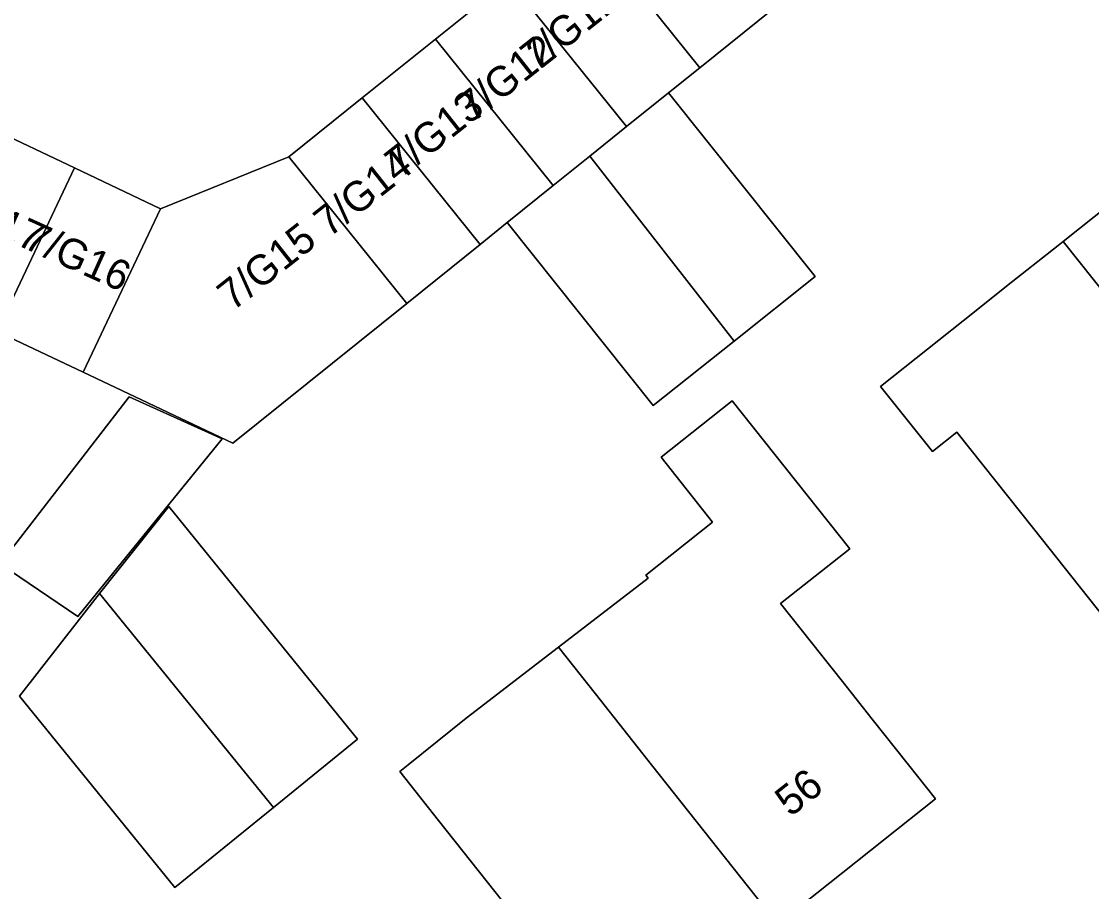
# Model space of a CAD drawing. Extents: x 159499 to 160349, y 382524 to 383273.
# Drawn here: x 159751.59 to 159787.26, y 382995.78 to 383024.78 of the extents above; entities that cross this region are included whole.
import ezdxf

# ---------------------------------------------------------------- set-up
doc = ezdxf.new("R2010")
doc.units = 0
for name, color, linetype in [('IMGEO_Erf', 7, 'Continuous'), ('IMGEO_Pand', 7, 'Continuous'), ('IMGEO_Pand_nummerreeks', 7, 'Continuous')]:
    doc.layers.add(name, color=color, linetype=linetype)

msp = doc.modelspace()

# ---------------------------------------------------------------- linework, layer by layer
at = {"layer": 'IMGEO_Erf'}
for points in [[(159750.492, 383021.257), (159753.36, 383019.897), (159756.228, 383018.537), (159760.506, 383020.266), (159762.948, 383022.23), (159765.391, 383024.195), (159767.834, 383026.159), (159770.276, 383028.124), (159772.719, 383030.088), (159775.161, 383032.052), (159777.604, 383034.017), (159779.811, 383035.792), (159773.943, 383043.823), (159768.863, 383041.986), (159765.985, 383040.946), (159762.891, 383039.827), (159759.941, 383038.76), (159756.991, 383037.694), (159754.041, 383036.627), (159751.091, 383035.561)], [(159776.646, 383025.204), (159774.204, 383023.24), (159773.162, 383022.402), (159778.043, 383016.28), (159775.345, 383014.129), (159772.647, 383011.978), (159767.784, 383018.077), (159766.876, 383017.347), (159764.433, 383015.383), (159758.634, 383010.719), (159753.643, 383013.086), (159750.775, 383014.446)]]:
    msp.add_lwpolyline(points, dxfattribs=at)
for points in [[(159791.593, 383021.645), (159793.024, 383019.848), (159795.872, 383016.269), (159798.986, 383012.357), (159793.71, 383008.158), (159788.437, 383003.961), (159785.323, 383007.874), (159782.767, 383011.085), (159781.958, 383010.441), (159780.23, 383012.611), (159783.363, 383015.106), (159784.429, 383015.955), (159786.145, 383017.31), (159786.318, 383017.448)], [(159758.283, 383010.865), (159753.467, 383004.946), (159750.876, 383006.697), (159755.183, 383012.265)], [(159779.201, 383007.202), (159776.897, 383005.374), (159778.957, 383002.782), (159779.951, 383001.528), (159781.162, 383000), (159782.063, 382998.864), (159776.807, 382994.694), (159771.548, 382990.52), (159768.44, 382994.437), (159765.495, 382998.147), (159764.202, 382999.777), (159764.479, 383000), (159766.41, 383001.552), (159769.487, 383003.92), (159772.486, 383006.228), (159772.407, 383006.327), (159774.63, 383008.091), (159772.911, 383010.258), (159775.283, 383012.14)], [(159762.795, 383000.858), (159759.987, 382998.579), (159756.7, 382995.911), (159751.525, 383002.289), (159754.195, 383005.716), (159756.505, 383008.608)]]:
    msp.add_lwpolyline(points, close=True, dxfattribs=at)
at = {"layer": 'IMGEO_Pand'}
for points in [[(159776.646, 383025.204), (159772.719, 383030.088), (159770.276, 383028.124), (159774.204, 383023.24)], [(159773.162, 383022.402), (159774.204, 383023.24), (159770.276, 383028.124), (159767.834, 383026.159), (159771.761, 383021.275)], [(159765.391, 383024.195), (159769.319, 383019.311), (159770.54, 383020.293), (159771.761, 383021.275), (159767.834, 383026.159)], [(159767.784, 383018.077), (159769.319, 383019.311), (159765.391, 383024.195), (159762.948, 383022.23), (159766.876, 383017.347)], [(159764.433, 383015.383), (159766.876, 383017.347), (159762.948, 383022.23), (159760.506, 383020.266)], [(159773.162, 383022.402), (159771.761, 383021.275), (159770.54, 383020.293), (159775.345, 383014.129), (159778.043, 383016.28)], [(159786.318, 383017.448), (159793.71, 383008.158), (159798.986, 383012.357), (159795.872, 383016.269), (159793.024, 383019.848), (159791.593, 383021.645)], [(159753.36, 383019.897), (159750.492, 383021.257), (159747.907, 383015.807), (159750.775, 383014.446)], [(159764.433, 383015.383), (159760.506, 383020.266), (159756.228, 383018.537), (159753.643, 383013.086), (159758.634, 383010.719)], [(159767.784, 383018.077), (159772.647, 383011.978), (159775.345, 383014.129), (159770.54, 383020.293), (159769.319, 383019.311)], [(159753.36, 383019.897), (159750.775, 383014.446), (159753.643, 383013.086), (159756.228, 383018.537)], [(159786.318, 383017.448), (159786.145, 383017.31), (159784.429, 383015.955), (159783.363, 383015.106), (159780.23, 383012.611), (159781.958, 383010.441), (159782.767, 383011.085), (159785.323, 383007.874), (159788.437, 383003.961), (159793.71, 383008.158)], [(159753.467, 383004.946), (159758.283, 383010.865), (159755.183, 383012.265), (159750.876, 383006.697)], [(159776.897, 383005.374), (159779.201, 383007.202), (159775.283, 383012.14), (159772.911, 383010.258), (159774.63, 383008.091), (159772.407, 383006.327), (159772.486, 383006.228), (159769.487, 383003.92), (159770.72, 383002.365), (159772.596, 383000), (159776.807, 382994.694), (159782.063, 382998.864), (159781.162, 383000), (159779.951, 383001.528), (159778.957, 383002.782)], [(159754.195, 383005.716), (159759.987, 382998.579), (159762.795, 383000.858), (159756.505, 383008.608)], [(159754.195, 383005.716), (159751.525, 383002.289), (159756.7, 382995.911), (159759.987, 382998.579)], [(159769.487, 383003.92), (159766.41, 383001.552), (159764.479, 383000), (159764.202, 382999.777), (159765.495, 382998.147), (159768.44, 382994.437), (159771.548, 382990.52), (159776.807, 382994.694), (159772.596, 383000), (159770.72, 383002.365)]]:
    msp.add_lwpolyline(points, close=True, dxfattribs=at)

# ---------------------------------------------------------------- texts
at = {"layer": 'IMGEO_Pand_nummerreeks'}
for s, rotation, p in [('7/G11', 38.2902, (159768.736, 383023.081)), ('7/G12', 38.2902, (159766.635, 383021.389)), ('7/G13', 38.2902, (159764.218, 383019.525)), ('7/G14', 38.2902, (159761.846, 383017.557)), ('7/G17', 335.7541, (159748.73, 383018.548)), ('7/G16', 335.7541, (159751.608, 383017.251)), ('7/G15', 38.2902, (159758.631, 383015.104)), ('56', 38.4283, (159777.222, 382998.24))]:
    msp.add_text(s, height=1, rotation=rotation, dxfattribs=at).set_placement(p)

doc.saveas('drawing.dxf')
